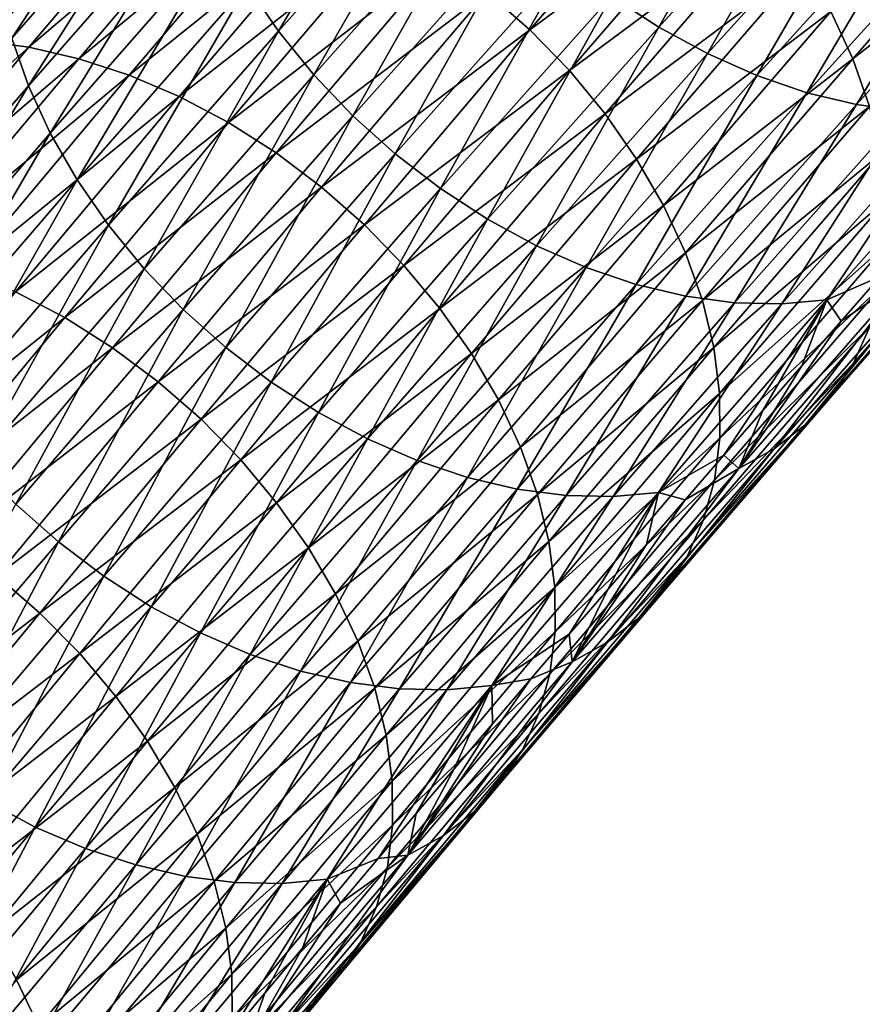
# Model space of a CAD drawing. Header units: millimetres. Extents: x -99 to 221, y -61 to 39.
# Tile 299 of 656: x 30.67 to 35.64, y -30.46 to -24.64. Entities that reach past the tile are written whole.
import ezdxf

# ---------------------------------------------------------------- set-up
doc = ezdxf.new("R2010")
doc.units = ezdxf.units.MM
doc.header["$LTSCALE"] = 33.374815
doc.layers.add('65', color=7, linetype='CONTINUOUS')
doc.layers.add('66', color=7, linetype='CONTINUOUS')

msp = doc.modelspace()

# ---------------------------------------------------------------- linework, layer by layer
at = {"layer": '65', "linetype": 'Continuous'}
for points in [[(34.6709, -23.5516, -41.4462), (33.4278, -24.4791, -40.0065), (33.6799, -24.7023, -40.0127), (34.6709, -23.5516, -41.4462)], [(34.6709, -23.5516, -41.4462), (33.6799, -24.7023, -40.0127), (34.903, -23.7934, -41.4786), (34.6709, -23.5516, -41.4462)], [(30.8682, -23.6304, -41.0866), (29.8844, -24.7882, -39.6543), (31.1347, -23.6049, -40.8824), (30.8682, -23.6304, -41.0866)], [(31.1347, -23.6049, -40.8824), (29.8844, -24.7882, -39.6543), (30.1513, -24.7623, -39.4506), (31.1347, -23.6049, -40.8824)], [(31.1347, -23.6049, -40.8824), (30.1513, -24.7623, -39.4506), (31.4142, -23.6108, -40.6946), (31.1347, -23.6049, -40.8824)], [(31.4142, -23.6108, -40.6946), (30.1513, -24.7623, -39.4506), (30.4312, -24.7678, -39.2634), (31.4142, -23.6108, -40.6946)], [(31.4142, -23.6108, -40.6946), (30.4312, -24.7678, -39.2634), (31.7031, -23.6482, -40.5256), (31.4142, -23.6108, -40.6946)], [(30.0735, -24.3317, -40.4977), (29.7826, -24.675, -40.0736), (30.8682, -23.6304, -41.0866), (30.0735, -24.3317, -40.4977)], [(30.8682, -23.6304, -41.0866), (29.7826, -24.675, -40.0736), (29.8844, -24.7882, -39.6543), (30.8682, -23.6304, -41.0866)], [(31.7031, -23.6482, -40.5256), (30.4312, -24.7678, -39.2634), (30.7205, -24.8047, -39.0951), (31.7031, -23.6482, -40.5256)], [(31.7031, -23.6482, -40.5256), (30.7205, -24.8047, -39.0951), (31.9978, -23.7165, -40.3776), (31.7031, -23.6482, -40.5256)], [(31.9978, -23.7165, -40.3776), (30.7205, -24.8047, -39.0951), (31.0157, -24.8724, -38.9478), (31.9978, -23.7165, -40.3776)], [(31.9978, -23.7165, -40.3776), (31.0157, -24.8724, -38.9478), (32.2945, -23.8149, -40.2524), (31.9978, -23.7165, -40.3776)], [(36.585, -23.7312, -43.3045), (35.4567, -24.5936, -41.7342), (35.5859, -24.8739, -41.8687), (36.585, -23.7312, -43.3045)], [(36.585, -23.7312, -43.3045), (35.5859, -24.8739, -41.8687), (36.6828, -24.0135, -43.4599), (36.585, -23.7312, -43.3045)], [(32.2945, -23.8149, -40.2524), (31.0157, -24.8724, -38.9478), (31.313, -24.9701, -38.8235), (32.2945, -23.8149, -40.2524)], [(32.2945, -23.8149, -40.2524), (31.313, -24.9701, -38.8235), (32.5895, -23.9421, -40.1516), (32.2945, -23.8149, -40.2524)], [(34.903, -23.7934, -41.4786), (33.6799, -24.7023, -40.0127), (33.9128, -24.9432, -40.0462), (34.903, -23.7934, -41.4786)], [(34.903, -23.7934, -41.4786), (33.9128, -24.9432, -40.0462), (35.113, -24.0499, -41.5379), (34.903, -23.7934, -41.4786)], [(32.5895, -23.9421, -40.1516), (31.313, -24.9701, -38.8235), (31.6087, -25.0966, -38.7236), (32.5895, -23.9421, -40.1516)], [(32.5895, -23.9421, -40.1516), (31.6087, -25.0966, -38.7236), (32.8792, -24.0966, -40.0764), (32.5895, -23.9421, -40.1516)], [(36.6828, -24.0135, -43.4599), (35.5859, -24.8739, -41.8687), (35.6845, -25.1553, -42.0253), (36.6828, -24.0135, -43.4599)], [(35.113, -24.0499, -41.5379), (33.9128, -24.9432, -40.0462), (34.1237, -25.1987, -40.1068), (35.113, -24.0499, -41.5379)], [(35.113, -24.0499, -41.5379), (34.1237, -25.1987, -40.1068), (35.2984, -24.3177, -41.6235), (35.113, -24.0499, -41.5379)], [(32.8792, -24.0966, -40.0764), (31.6087, -25.0966, -38.7236), (31.899, -25.2503, -38.6494), (32.8792, -24.0966, -40.0764)], [(32.8792, -24.0966, -40.0764), (31.899, -25.2503, -38.6494), (33.1598, -24.2763, -40.0279), (32.8792, -24.0966, -40.0764)], [(33.1598, -24.2763, -40.0279), (31.899, -25.2503, -38.6494), (32.1804, -25.4292, -38.6019), (33.1598, -24.2763, -40.0279)], [(33.1598, -24.2763, -40.0279), (32.1804, -25.4292, -38.6019), (33.4278, -24.4791, -40.0065), (33.1598, -24.2763, -40.0279)], [(35.2984, -24.3177, -41.6235), (34.1237, -25.1987, -40.1068), (34.3098, -25.4656, -40.1935), (35.2984, -24.3177, -41.6235)], [(35.2984, -24.3177, -41.6235), (34.3098, -25.4656, -40.1935), (35.4567, -24.5936, -41.7342), (35.2984, -24.3177, -41.6235)], [(33.4278, -24.4791, -40.0065), (32.1804, -25.4292, -38.6019), (32.4491, -25.6311, -38.5816), (33.4278, -24.4791, -40.0065)], [(33.4278, -24.4791, -40.0065), (32.4491, -25.6311, -38.5816), (33.6799, -24.7023, -40.0127), (33.4278, -24.4791, -40.0065)], [(35.4567, -24.5936, -41.7342), (34.3098, -25.4656, -40.1935), (34.4689, -25.7405, -40.3054), (35.4567, -24.5936, -41.7342)], [(35.4567, -24.5936, -41.7342), (34.4689, -25.7405, -40.3054), (35.5859, -24.8739, -41.8687), (35.4567, -24.5936, -41.7342)], [(33.6799, -24.7023, -40.0127), (32.4491, -25.6311, -38.5816), (32.7019, -25.8535, -38.5888), (33.6799, -24.7023, -40.0127)], [(33.6799, -24.7023, -40.0127), (32.7019, -25.8535, -38.5888), (33.9128, -24.9432, -40.0462), (33.6799, -24.7023, -40.0127)], [(30.4312, -24.7678, -39.2634), (29.4619, -25.9224, -37.8435), (30.7205, -24.8047, -39.0951), (30.4312, -24.7678, -39.2634)], [(30.7205, -24.8047, -39.0951), (29.4619, -25.9224, -37.8435), (29.7517, -25.9588, -37.6759), (30.7205, -24.8047, -39.0951)], [(30.7205, -24.8047, -39.0951), (29.7517, -25.9588, -37.6759), (31.0157, -24.8724, -38.9478), (30.7205, -24.8047, -39.0951)], [(31.0157, -24.8724, -38.9478), (29.7517, -25.9588, -37.6759), (30.0474, -26.0259, -37.5293), (31.0157, -24.8724, -38.9478)], [(31.0157, -24.8724, -38.9478), (30.0474, -26.0259, -37.5293), (31.313, -24.9701, -38.8235), (31.0157, -24.8724, -38.9478)], [(35.5859, -24.8739, -41.8687), (34.4689, -25.7405, -40.3054), (34.5989, -26.02, -40.441), (35.5859, -24.8739, -41.8687)], [(35.5859, -24.8739, -41.8687), (34.5989, -26.02, -40.441), (35.6845, -25.1553, -42.0253), (35.5859, -24.8739, -41.8687)], [(33.9128, -24.9432, -40.0462), (32.7019, -25.8535, -38.5888), (32.9356, -26.0935, -38.6235), (33.9128, -24.9432, -40.0462)], [(33.9128, -24.9432, -40.0462), (32.9356, -26.0935, -38.6235), (34.1237, -25.1987, -40.1068), (33.9128, -24.9432, -40.0462)], [(31.313, -24.9701, -38.8235), (30.0474, -26.0259, -37.5293), (30.3453, -26.123, -37.4058), (31.313, -24.9701, -38.8235)], [(31.313, -24.9701, -38.8235), (30.3453, -26.123, -37.4058), (31.6087, -25.0966, -38.7236), (31.313, -24.9701, -38.8235)], [(31.6087, -25.0966, -38.7236), (30.3453, -26.123, -37.4058), (30.6415, -26.2488, -37.3067), (31.6087, -25.0966, -38.7236)], [(31.6087, -25.0966, -38.7236), (30.6415, -26.2488, -37.3067), (31.899, -25.2503, -38.6494), (31.6087, -25.0966, -38.7236)], [(35.6845, -25.1553, -42.0253), (34.5989, -26.02, -40.441), (34.6982, -26.3005, -40.5987), (35.6845, -25.1553, -42.0253)], [(35.6845, -25.1553, -42.0253), (34.6982, -26.3005, -40.5987), (35.7511, -25.4342, -42.2019), (35.6845, -25.1553, -42.0253)], [(34.1237, -25.1987, -40.1068), (32.9356, -26.0935, -38.6235), (33.1472, -26.3481, -38.6851), (34.1237, -25.1987, -40.1068)], [(34.1237, -25.1987, -40.1068), (33.1472, -26.3481, -38.6851), (34.3098, -25.4656, -40.1935), (34.1237, -25.1987, -40.1068)], [(31.899, -25.2503, -38.6494), (30.6415, -26.2488, -37.3067), (30.9325, -26.4017, -37.2334), (31.899, -25.2503, -38.6494)], [(31.899, -25.2503, -38.6494), (30.9325, -26.4017, -37.2334), (32.1804, -25.4292, -38.6019), (31.899, -25.2503, -38.6494)], [(32.1804, -25.4292, -38.6019), (30.9325, -26.4017, -37.2334), (31.2144, -26.5799, -37.1868), (32.1804, -25.4292, -38.6019)], [(32.1804, -25.4292, -38.6019), (31.2144, -26.5799, -37.1868), (32.4491, -25.6311, -38.5816), (32.1804, -25.4292, -38.6019)], [(34.3098, -25.4656, -40.1935), (33.1472, -26.3481, -38.6851), (33.334, -26.6142, -38.7729), (34.3098, -25.4656, -40.1935)], [(34.3098, -25.4656, -40.1935), (33.334, -26.6142, -38.7729), (34.4689, -25.7405, -40.3054), (34.3098, -25.4656, -40.1935)], [(35.7511, -25.4342, -42.2019), (34.6982, -26.3005, -40.5987), (34.7655, -26.5786, -40.7763), (35.7511, -25.4342, -42.2019)], [(35.7511, -25.4342, -42.2019), (34.7655, -26.5786, -40.7763), (35.785, -25.7069, -42.3965), (35.7511, -25.4342, -42.2019)], [(36.5856, -25.533, -44.7312), (35.688, -26.4552, -43.0619), (35.5908, -26.6708, -43.3017), (36.5856, -25.533, -44.7312)], [(36.5856, -25.533, -44.7312), (35.5908, -26.6708, -43.3017), (36.4574, -25.7273, -44.9745), (36.5856, -25.533, -44.7312)], [(32.4491, -25.6311, -38.5816), (31.2144, -26.5799, -37.1868), (31.4838, -26.7811, -37.1675), (32.4491, -25.6311, -38.5816)], [(32.4491, -25.6311, -38.5816), (31.4838, -26.7811, -37.1675), (32.7019, -25.8535, -38.5888), (32.4491, -25.6311, -38.5816)], [(35.785, -25.7069, -42.3965), (34.7655, -26.5786, -40.7763), (34.8, -26.8507, -40.9718), (35.785, -25.7069, -42.3965)], [(35.785, -25.7069, -42.3965), (34.8, -26.8507, -40.9718), (35.7857, -25.9702, -42.6065), (35.785, -25.7069, -42.3965)], [(34.4689, -25.7405, -40.3054), (33.334, -26.6142, -38.7729), (33.4938, -26.8883, -38.8858), (34.4689, -25.7405, -40.3054)], [(34.4689, -25.7405, -40.3054), (33.4938, -26.8883, -38.8858), (34.5989, -26.02, -40.441), (34.4689, -25.7405, -40.3054)], [(36.4574, -25.7273, -44.9745), (35.4628, -26.8647, -43.5454), (36.3002, -25.8974, -45.219), (36.4574, -25.7273, -44.9745)], [(36.4574, -25.7273, -44.9745), (35.5908, -26.6708, -43.3017), (35.4628, -26.8647, -43.5454), (36.4574, -25.7273, -44.9745)], [(32.7019, -25.8535, -38.5888), (31.4838, -26.7811, -37.1675), (31.7372, -27.0027, -37.1756), (32.7019, -25.8535, -38.5888)], [(32.7019, -25.8535, -38.5888), (31.7372, -27.0027, -37.1756), (32.9356, -26.0935, -38.6235), (32.7019, -25.8535, -38.5888)], [(36.3002, -25.8974, -45.219), (35.3058, -27.0346, -43.7902), (36.1159, -26.0411, -45.4615), (36.3002, -25.8974, -45.219)], [(36.3002, -25.8974, -45.219), (35.4628, -26.8647, -43.5454), (35.3058, -27.0346, -43.7902), (36.3002, -25.8974, -45.219)], [(35.7857, -25.9702, -42.6065), (34.8, -26.8507, -40.9718), (34.8012, -27.1133, -41.1825), (35.7857, -25.9702, -42.6065)], [(35.7857, -25.9702, -42.6065), (34.8012, -27.1133, -41.1825), (35.7532, -26.2207, -42.8292), (35.7857, -25.9702, -42.6065)], [(34.5989, -26.02, -40.441), (33.4938, -26.8883, -38.8858), (33.6244, -27.167, -39.0224), (34.5989, -26.02, -40.441)], [(34.5989, -26.02, -40.441), (33.6244, -27.167, -39.0224), (34.6982, -26.3005, -40.5987), (34.5989, -26.02, -40.441)], [(36.1159, -26.0411, -45.4615), (35.1215, -27.1782, -44.0327), (35.907, -26.1567, -45.6989), (36.1159, -26.0411, -45.4615)], [(36.1159, -26.0411, -45.4615), (35.3058, -27.0346, -43.7902), (35.1215, -27.1782, -44.0327), (36.1159, -26.0411, -45.4615)], [(32.9356, -26.0935, -38.6235), (31.7372, -27.0027, -37.1756), (31.9715, -27.242, -37.2112), (32.9356, -26.0935, -38.6235)], [(32.9356, -26.0935, -38.6235), (31.9715, -27.242, -37.2112), (33.1472, -26.3481, -38.6851), (32.9356, -26.0935, -38.6235)], [(35.1215, -27.1782, -44.0327), (34.9125, -27.2938, -44.2701), (35.907, -26.1567, -45.6989), (35.1215, -27.1782, -44.0327)], [(34.9125, -27.2938, -44.2701), (35.5172, -26.4231, -45.7003), (35.907, -26.1567, -45.6989), (34.9125, -27.2938, -44.2701)], [(35.5172, -26.4231, -45.7003), (35.7489, -26.1601, -46.0323), (35.907, -26.1567, -45.6989), (35.5172, -26.4231, -45.7003)], [(35.7532, -26.2207, -42.8292), (34.8012, -27.1133, -41.1825), (34.7692, -27.3632, -41.4059), (35.7532, -26.2207, -42.8292)], [(35.7532, -26.2207, -42.8292), (34.7692, -27.3632, -41.4059), (35.688, -26.4552, -43.0619), (35.7532, -26.2207, -42.8292)], [(30.6415, -26.2488, -37.3067), (29.6883, -27.3964, -35.9018), (30.9325, -26.4017, -37.2334), (30.6415, -26.2488, -37.3067)], [(33.1472, -26.3481, -38.6851), (31.9715, -27.242, -37.2112), (32.1837, -27.4959, -37.2738), (33.1472, -26.3481, -38.6851)], [(33.1472, -26.3481, -38.6851), (32.1837, -27.4959, -37.2738), (33.334, -26.6142, -38.7729), (33.1472, -26.3481, -38.6851)], [(34.6982, -26.3005, -40.5987), (33.6244, -27.167, -39.0224), (33.7243, -27.4468, -39.1809), (34.6982, -26.3005, -40.5987)], [(34.6982, -26.3005, -40.5987), (33.7243, -27.4468, -39.1809), (34.7655, -26.5786, -40.7763), (34.6982, -26.3005, -40.5987)], [(30.9325, -26.4017, -37.2334), (29.6883, -27.3964, -35.9018), (29.9798, -27.5487, -35.8293), (30.9325, -26.4017, -37.2334)], [(30.9325, -26.4017, -37.2334), (29.9798, -27.5487, -35.8293), (31.2144, -26.5799, -37.1868), (30.9325, -26.4017, -37.2334)], [(35.688, -26.4552, -43.0619), (34.7043, -27.5973, -41.6392), (35.5908, -26.6708, -43.3017), (35.688, -26.4552, -43.0619)], [(35.688, -26.4552, -43.0619), (34.7692, -27.3632, -41.4059), (34.7043, -27.5973, -41.6392), (35.688, -26.4552, -43.0619)], [(35.286, -26.6865, -45.3687), (35.5172, -26.4231, -45.7003), (34.9125, -27.2938, -44.2701), (35.286, -26.6865, -45.3687)], [(31.2144, -26.5799, -37.1868), (29.9798, -27.5487, -35.8293), (30.2622, -27.7263, -35.7835), (31.2144, -26.5799, -37.1868)], [(31.2144, -26.5799, -37.1868), (30.2622, -27.7263, -35.7835), (31.4838, -26.7811, -37.1675), (31.2144, -26.5799, -37.1868)], [(34.7655, -26.5786, -40.7763), (33.7243, -27.4468, -39.1809), (33.7921, -27.7242, -39.3594), (34.7655, -26.5786, -40.7763)], [(34.7655, -26.5786, -40.7763), (33.7921, -27.7242, -39.3594), (34.8, -26.8507, -40.9718), (34.7655, -26.5786, -40.7763)], [(33.334, -26.6142, -38.7729), (32.1837, -27.4959, -37.2738), (32.3712, -27.7612, -37.3625), (33.334, -26.6142, -38.7729)], [(33.334, -26.6142, -38.7729), (32.3712, -27.7612, -37.3625), (33.4938, -26.8883, -38.8858), (33.334, -26.6142, -38.7729)], [(35.5908, -26.6708, -43.3017), (34.7043, -27.5973, -41.6392), (34.6074, -27.8125, -41.8794), (35.5908, -26.6708, -43.3017)], [(35.5908, -26.6708, -43.3017), (34.6074, -27.8125, -41.8794), (35.4628, -26.8647, -43.5454), (35.5908, -26.6708, -43.3017)], [(35.0555, -26.9501, -45.0374), (35.286, -26.6865, -45.3687), (34.9125, -27.2938, -44.2701), (35.0555, -26.9501, -45.0374)], [(31.4838, -26.7811, -37.1675), (30.2622, -27.7263, -35.7835), (30.5322, -27.9268, -35.765), (31.4838, -26.7811, -37.1675)], [(31.4838, -26.7811, -37.1675), (30.5322, -27.9268, -35.765), (31.7372, -27.0027, -37.1756), (31.4838, -26.7811, -37.1675)], [(34.8, -26.8507, -40.9718), (33.7921, -27.7242, -39.3594), (33.8271, -27.9957, -39.5556), (34.8, -26.8507, -40.9718)], [(34.8, -26.8507, -40.9718), (33.8271, -27.9957, -39.5556), (34.8012, -27.1133, -41.1825), (34.8, -26.8507, -40.9718)], [(35.4628, -26.8647, -43.5454), (34.4797, -28.0062, -42.1235), (35.3058, -27.0346, -43.7902), (35.4628, -26.8647, -43.5454)], [(35.4628, -26.8647, -43.5454), (34.6074, -27.8125, -41.8794), (34.4797, -28.0062, -42.1235), (35.4628, -26.8647, -43.5454)], [(33.4938, -26.8883, -38.8858), (32.3712, -27.7612, -37.3625), (32.5315, -28.0346, -37.4763), (33.4938, -26.8883, -38.8858)], [(33.4938, -26.8883, -38.8858), (32.5315, -28.0346, -37.4763), (33.6244, -27.167, -39.0224), (33.4938, -26.8883, -38.8858)], [(34.8255, -27.2141, -44.7065), (35.0555, -26.9501, -45.0374), (34.9125, -27.2938, -44.2701), (34.8255, -27.2141, -44.7065)], [(31.7372, -27.0027, -37.1756), (30.5322, -27.9268, -35.765), (30.7861, -28.1477, -35.7739), (31.7372, -27.0027, -37.1756)], [(31.7372, -27.0027, -37.1756), (30.7861, -28.1477, -35.7739), (31.9715, -27.242, -37.2112), (31.7372, -27.0027, -37.1756)], [(35.3058, -27.0346, -43.7902), (34.3227, -28.1759, -42.3684), (35.1215, -27.1782, -44.0327), (35.3058, -27.0346, -43.7902)], [(35.3058, -27.0346, -43.7902), (34.4797, -28.0062, -42.1235), (34.3227, -28.1759, -42.3684), (35.3058, -27.0346, -43.7902)], [(34.8012, -27.1133, -41.1825), (33.8271, -27.9957, -39.5556), (33.8288, -28.2578, -39.767), (34.8012, -27.1133, -41.1825)], [(34.8012, -27.1133, -41.1825), (33.8288, -28.2578, -39.767), (34.7692, -27.3632, -41.4059), (34.8012, -27.1133, -41.1825)], [(33.6244, -27.167, -39.0224), (32.5315, -28.0346, -37.4763), (32.6627, -28.3127, -37.6137), (33.6244, -27.167, -39.0224)], [(33.6244, -27.167, -39.0224), (32.6627, -28.3127, -37.6137), (33.7243, -27.4468, -39.1809), (33.6244, -27.167, -39.0224)], [(35.1215, -27.1782, -44.0327), (34.1385, -28.3195, -42.611), (34.9125, -27.2938, -44.2701), (35.1215, -27.1782, -44.0327)], [(35.1215, -27.1782, -44.0327), (34.3227, -28.1759, -42.3684), (34.1385, -28.3195, -42.611), (35.1215, -27.1782, -44.0327)], [(34.5962, -27.4783, -44.376), (34.8255, -27.2141, -44.7065), (34.9125, -27.2938, -44.2701), (34.5962, -27.4783, -44.376)], [(31.9715, -27.242, -37.2112), (30.7861, -28.1477, -35.7739), (31.021, -28.3863, -35.8103), (31.9715, -27.242, -37.2112)], [(31.9715, -27.242, -37.2112), (31.021, -28.3863, -35.8103), (32.1837, -27.4959, -37.2738), (31.9715, -27.242, -37.2112)], [(34.1385, -28.3195, -42.611), (33.9294, -28.4351, -42.8483), (34.9125, -27.2938, -44.2701), (34.1385, -28.3195, -42.611)], [(33.9294, -28.4351, -42.8483), (34.5962, -27.4783, -44.376), (34.9125, -27.2938, -44.2701), (33.9294, -28.4351, -42.8483)], [(34.7692, -27.3632, -41.4059), (33.8288, -28.2578, -39.767), (33.7972, -28.5073, -39.991), (34.7692, -27.3632, -41.4059)], [(34.7692, -27.3632, -41.4059), (33.7972, -28.5073, -39.991), (34.7043, -27.5973, -41.6392), (34.7692, -27.3632, -41.4059)], [(33.7243, -27.4468, -39.1809), (32.6627, -28.3127, -37.6137), (32.7631, -28.5919, -37.7729), (33.7243, -27.4468, -39.1809)], [(33.7243, -27.4468, -39.1809), (32.7631, -28.5919, -37.7729), (33.7921, -27.7242, -39.3594), (33.7243, -27.4468, -39.1809)], [(32.1837, -27.4959, -37.2738), (31.021, -28.3863, -35.8103), (31.2337, -28.6396, -35.8736), (32.1837, -27.4959, -37.2738)], [(32.1837, -27.4959, -37.2738), (31.2337, -28.6396, -35.8736), (32.3712, -27.7612, -37.3625), (32.1837, -27.4959, -37.2738)], [(34.3674, -27.7427, -44.0458), (34.5962, -27.4783, -44.376), (33.9294, -28.4351, -42.8483), (34.3674, -27.7427, -44.0458)], [(34.7043, -27.5973, -41.6392), (33.7326, -28.7409, -40.2248), (34.6074, -27.8125, -41.8794), (34.7043, -27.5973, -41.6392)], [(34.7043, -27.5973, -41.6392), (33.7972, -28.5073, -39.991), (33.7326, -28.7409, -40.2248), (34.7043, -27.5973, -41.6392)], [(33.7921, -27.7242, -39.3594), (32.7631, -28.5919, -37.7729), (32.8314, -28.8687, -37.9521), (33.7921, -27.7242, -39.3594)], [(33.7921, -27.7242, -39.3594), (32.8314, -28.8687, -37.9521), (33.8271, -27.9957, -39.5556), (33.7921, -27.7242, -39.3594)], [(34.1393, -28.0073, -43.7161), (34.3674, -27.7427, -44.0458), (33.9294, -28.4351, -42.8483), (34.1393, -28.0073, -43.7161)], [(32.3712, -27.7612, -37.3625), (31.2337, -28.6396, -35.8736), (31.4217, -28.9043, -35.9631), (32.3712, -27.7612, -37.3625)], [(32.3712, -27.7612, -37.3625), (31.4217, -28.9043, -35.9631), (32.5315, -28.0346, -37.4763), (32.3712, -27.7612, -37.3625)], [(34.6074, -27.8125, -41.8794), (33.7326, -28.7409, -40.2248), (33.6359, -28.9559, -40.4653), (34.6074, -27.8125, -41.8794)], [(34.6074, -27.8125, -41.8794), (33.6359, -28.9559, -40.4653), (34.4797, -28.0062, -42.1235), (34.6074, -27.8125, -41.8794)], [(30.5322, -27.9268, -35.765), (29.5946, -29.0657, -34.3749), (30.7861, -28.1477, -35.7739), (30.5322, -27.9268, -35.765)], [(32.5315, -28.0346, -37.4763), (31.4217, -28.9043, -35.9631), (31.5825, -29.1771, -36.0776), (32.5315, -28.0346, -37.4763)], [(32.5315, -28.0346, -37.4763), (31.5825, -29.1771, -36.0776), (32.6627, -28.3127, -37.6137), (32.5315, -28.0346, -37.4763)], [(33.8271, -27.9957, -39.5556), (32.8314, -28.8687, -37.9521), (32.8668, -29.1397, -38.1489), (33.8271, -27.9957, -39.5556)], [(33.8271, -27.9957, -39.5556), (32.8668, -29.1397, -38.1489), (33.8288, -28.2578, -39.767), (33.8271, -27.9957, -39.5556)], [(34.4797, -28.0062, -42.1235), (33.5083, -29.1494, -40.7096), (34.3227, -28.1759, -42.3684), (34.4797, -28.0062, -42.1235)], [(34.4797, -28.0062, -42.1235), (33.6359, -28.9559, -40.4653), (33.5083, -29.1494, -40.7096), (34.4797, -28.0062, -42.1235)], [(33.9118, -28.272, -43.3867), (34.1393, -28.0073, -43.7161), (33.9294, -28.4351, -42.8483), (33.9118, -28.272, -43.3867)], [(30.7861, -28.1477, -35.7739), (29.5946, -29.0657, -34.3749), (29.8491, -29.2861, -34.3846), (30.7861, -28.1477, -35.7739)], [(30.7861, -28.1477, -35.7739), (29.8491, -29.2861, -34.3846), (31.021, -28.3863, -35.8103), (30.7861, -28.1477, -35.7739)], [(34.3227, -28.1759, -42.3684), (33.3514, -29.319, -40.9546), (34.1385, -28.3195, -42.611), (34.3227, -28.1759, -42.3684)], [(34.3227, -28.1759, -42.3684), (33.5083, -29.1494, -40.7096), (33.3514, -29.319, -40.9546), (34.3227, -28.1759, -42.3684)], [(33.8288, -28.2578, -39.767), (32.8668, -29.1397, -38.1489), (32.8688, -29.4014, -38.3609), (33.8288, -28.2578, -39.767)], [(33.8288, -28.2578, -39.767), (32.8688, -29.4014, -38.3609), (33.7972, -28.5073, -39.991), (33.8288, -28.2578, -39.767)], [(32.6627, -28.3127, -37.6137), (31.5825, -29.1771, -36.0776), (31.7141, -29.4546, -36.2157), (32.6627, -28.3127, -37.6137)], [(32.6627, -28.3127, -37.6137), (31.7141, -29.4546, -36.2157), (32.7631, -28.5919, -37.7729), (32.6627, -28.3127, -37.6137)], [(34.1385, -28.3195, -42.611), (33.1672, -29.4626, -41.1972), (33.9294, -28.4351, -42.8483), (34.1385, -28.3195, -42.611)], [(34.1385, -28.3195, -42.611), (33.3514, -29.319, -40.9546), (33.1672, -29.4626, -41.1972), (34.1385, -28.3195, -42.611)], [(33.6849, -28.5369, -43.0577), (33.9118, -28.272, -43.3867), (33.9294, -28.4351, -42.8483), (33.6849, -28.5369, -43.0577)], [(31.021, -28.3863, -35.8103), (29.8491, -29.2861, -34.3846), (30.0843, -29.5242, -34.4217), (31.021, -28.3863, -35.8103)], [(31.021, -28.3863, -35.8103), (30.0843, -29.5242, -34.4217), (31.2337, -28.6396, -35.8736), (31.021, -28.3863, -35.8103)], [(33.1672, -29.4626, -41.1972), (32.9579, -29.5783, -41.4343), (33.9294, -28.4351, -42.8483), (33.1672, -29.4626, -41.1972)], [(32.9579, -29.5783, -41.4343), (33.6849, -28.5369, -43.0577), (33.9294, -28.4351, -42.8483), (32.9579, -29.5783, -41.4343)], [(33.7972, -28.5073, -39.991), (32.8688, -29.4014, -38.3609), (32.8375, -29.6505, -38.5853), (33.7972, -28.5073, -39.991)], [(33.7972, -28.5073, -39.991), (32.8375, -29.6505, -38.5853), (33.7326, -28.7409, -40.2248), (33.7972, -28.5073, -39.991)], [(33.4587, -28.8019, -42.7292), (33.6849, -28.5369, -43.0577), (32.9579, -29.5783, -41.4343), (33.4587, -28.8019, -42.7292)], [(32.7631, -28.5919, -37.7729), (31.7141, -29.4546, -36.2157), (31.8149, -29.7333, -36.3756), (32.7631, -28.5919, -37.7729)], [(32.7631, -28.5919, -37.7729), (31.8149, -29.7333, -36.3756), (32.8314, -28.8687, -37.9521), (32.7631, -28.5919, -37.7729)], [(31.2337, -28.6396, -35.8736), (30.0843, -29.5242, -34.4217), (30.2975, -29.7769, -34.4856), (31.2337, -28.6396, -35.8736)], [(31.2337, -28.6396, -35.8736), (30.2975, -29.7769, -34.4856), (31.4217, -28.9043, -35.9631), (31.2337, -28.6396, -35.8736)], [(33.7326, -28.7409, -40.2248), (32.7731, -29.8839, -38.8194), (33.6359, -28.9559, -40.4653), (33.7326, -28.7409, -40.2248)], [(33.7326, -28.7409, -40.2248), (32.8375, -29.6505, -38.5853), (32.7731, -29.8839, -38.8194), (33.7326, -28.7409, -40.2248)], [(33.233, -29.0669, -42.401), (33.4587, -28.8019, -42.7292), (32.9579, -29.5783, -41.4343), (33.233, -29.0669, -42.401)], [(31.4217, -28.9043, -35.9631), (30.2975, -29.7769, -34.4856), (30.4859, -30.0411, -34.5757), (31.4217, -28.9043, -35.9631)], [(31.4217, -28.9043, -35.9631), (30.4859, -30.0411, -34.5757), (31.5825, -29.1771, -36.0776), (31.4217, -28.9043, -35.9631)], [(32.8314, -28.8687, -37.9521), (31.8149, -29.7333, -36.3756), (31.8836, -30.0097, -36.5553), (32.8314, -28.8687, -37.9521)], [(32.8314, -28.8687, -37.9521), (31.8836, -30.0097, -36.5553), (32.8668, -29.1397, -38.1489), (32.8314, -28.8687, -37.9521)], [(33.6359, -28.9559, -40.4653), (32.7731, -29.8839, -38.8194), (32.6766, -30.0986, -39.0601), (33.6359, -28.9559, -40.4653)], [(33.6359, -28.9559, -40.4653), (32.6766, -30.0986, -39.0601), (33.5083, -29.1494, -40.7096), (33.6359, -28.9559, -40.4653)], [(33.0081, -29.332, -42.0734), (33.233, -29.0669, -42.401), (32.9579, -29.5783, -41.4343), (33.0081, -29.332, -42.0734)], [(32.8668, -29.1397, -38.1489), (31.8836, -30.0097, -36.5553), (31.9193, -30.2803, -36.7525), (32.8668, -29.1397, -38.1489)], [(32.8668, -29.1397, -38.1489), (31.9193, -30.2803, -36.7525), (32.8688, -29.4014, -38.3609), (32.8668, -29.1397, -38.1489)], [(31.5825, -29.1771, -36.0776), (30.4859, -30.0411, -34.5757), (30.6471, -30.3135, -34.6907), (31.5825, -29.1771, -36.0776)], [(31.5825, -29.1771, -36.0776), (30.6471, -30.3135, -34.6907), (31.7141, -29.4546, -36.2157), (31.5825, -29.1771, -36.0776)], [(33.5083, -29.1494, -40.7096), (32.549, -30.292, -39.3046), (33.3514, -29.319, -40.9546), (33.5083, -29.1494, -40.7096)], [(33.5083, -29.1494, -40.7096), (32.6766, -30.0986, -39.0601), (32.549, -30.292, -39.3046), (33.5083, -29.1494, -40.7096)], [(33.3514, -29.319, -40.9546), (32.3921, -30.4616, -39.5496), (33.1672, -29.4626, -41.1972), (33.3514, -29.319, -40.9546)], [(33.3514, -29.319, -40.9546), (32.549, -30.292, -39.3046), (32.3921, -30.4616, -39.5496), (33.3514, -29.319, -40.9546)], [(32.7837, -29.5971, -41.7461), (33.0081, -29.332, -42.0734), (32.9579, -29.5783, -41.4343), (32.7837, -29.5971, -41.7461)], [(32.8688, -29.4014, -38.3609), (31.9193, -30.2803, -36.7525), (31.9216, -30.5417, -36.9649), (32.8688, -29.4014, -38.3609)], [(32.8688, -29.4014, -38.3609), (31.9216, -30.5417, -36.9649), (32.8375, -29.6505, -38.5853), (32.8688, -29.4014, -38.3609)], [(31.7141, -29.4546, -36.2157), (30.6471, -30.3135, -34.6907), (30.7791, -30.5906, -34.8293), (31.7141, -29.4546, -36.2157)], [(31.7141, -29.4546, -36.2157), (30.7791, -30.5906, -34.8293), (31.8149, -29.7333, -36.3756), (31.7141, -29.4546, -36.2157)], [(33.1672, -29.4626, -41.1972), (32.2079, -30.6052, -39.7921), (32.9579, -29.5783, -41.4343), (33.1672, -29.4626, -41.1972)], [(33.1672, -29.4626, -41.1972), (32.3921, -30.4616, -39.5496), (32.2079, -30.6052, -39.7921), (33.1672, -29.4626, -41.1972)], [(32.2079, -30.6052, -39.7921), (31.9985, -30.7211, -40.029), (32.9579, -29.5783, -41.4343), (32.2079, -30.6052, -39.7921)], [(31.9985, -30.7211, -40.029), (32.56, -29.8622, -41.4194), (32.9579, -29.5783, -41.4343), (31.9985, -30.7211, -40.029)], [(32.56, -29.8622, -41.4194), (32.7837, -29.5971, -41.7461), (32.9579, -29.5783, -41.4343), (32.56, -29.8622, -41.4194)], [(32.8375, -29.6505, -38.5853), (31.9216, -30.5417, -36.9649), (31.8905, -30.7906, -37.1896), (32.8375, -29.6505, -38.5853)], [(32.8375, -29.6505, -38.5853), (31.8905, -30.7906, -37.1896), (32.7731, -29.8839, -38.8194), (32.8375, -29.6505, -38.5853)], [(31.8149, -29.7333, -36.3756), (30.7791, -30.5906, -34.8293), (30.8802, -30.869, -34.9897), (31.8149, -29.7333, -36.3756)], [(31.8149, -29.7333, -36.3756), (30.8802, -30.869, -34.9897), (31.8836, -30.0097, -36.5553), (31.8149, -29.7333, -36.3756)], [(32.7731, -29.8839, -38.8194), (31.8262, -31.0238, -37.4239), (32.6766, -30.0986, -39.0601), (32.7731, -29.8839, -38.8194)], [(32.7731, -29.8839, -38.8194), (31.8905, -30.7906, -37.1896), (31.8262, -31.0238, -37.4239), (32.7731, -29.8839, -38.8194)], [(32.3369, -30.1273, -41.0931), (32.56, -29.8622, -41.4194), (31.9985, -30.7211, -40.029), (32.3369, -30.1273, -41.0931)], [(31.8836, -30.0097, -36.5553), (30.8802, -30.869, -34.9897), (30.9491, -31.145, -35.1698), (31.8836, -30.0097, -36.5553)], [(31.8836, -30.0097, -36.5553), (30.9491, -31.145, -35.1698), (31.9193, -30.2803, -36.7525), (31.8836, -30.0097, -36.5553)], [(32.6766, -30.0986, -39.0601), (31.8262, -31.0238, -37.4239), (31.7298, -31.2384, -37.6648), (32.6766, -30.0986, -39.0601)], [(32.6766, -30.0986, -39.0601), (31.7298, -31.2384, -37.6648), (32.549, -30.292, -39.3046), (32.6766, -30.0986, -39.0601)], [(32.1145, -30.3923, -40.7673), (32.3369, -30.1273, -41.0931), (31.9985, -30.7211, -40.029), (32.1145, -30.3923, -40.7673)], [(31.9193, -30.2803, -36.7525), (30.9491, -31.145, -35.1698), (30.985, -31.4154, -35.3673), (31.9193, -30.2803, -36.7525)], [(31.9193, -30.2803, -36.7525), (30.985, -31.4154, -35.3673), (31.9216, -30.5417, -36.9649), (31.9193, -30.2803, -36.7525)], [(32.549, -30.292, -39.3046), (31.6023, -31.4318, -37.9093), (32.3921, -30.4616, -39.5496), (32.549, -30.292, -39.3046)], [(32.549, -30.292, -39.3046), (31.7298, -31.2384, -37.6648), (31.6023, -31.4318, -37.9093), (32.549, -30.292, -39.3046)], [(30.6471, -30.3135, -34.6907), (29.7256, -31.4415, -33.3165), (30.7791, -30.5906, -34.8293), (30.6471, -30.3135, -34.6907)], [(31.8928, -30.6572, -40.442), (32.1145, -30.3923, -40.7673), (31.9985, -30.7211, -40.029), (31.8928, -30.6572, -40.442)]]:
    msp.add_3dface(points, dxfattribs=at)
at = {"layer": '66', "linetype": 'Continuous'}
for points in [[(31.5602, -23.3203, -46.4873), (30.619, -24.7514, -45.2156), (30.5524, -24.4726, -45.039), (31.5602, -23.3203, -46.4873)], [(31.6261, -23.6, -46.6628), (30.619, -24.7514, -45.2156), (31.5602, -23.3203, -46.4873), (31.6261, -23.6, -46.6628)], [(33.0259, -23.2979, -48.5115), (32.194, -24.7095, -47.145), (32.0096, -24.4406, -47.0608), (33.0259, -23.2979, -48.5115)], [(33.2092, -23.5679, -48.5942), (32.194, -24.7095, -47.145), (33.0259, -23.2979, -48.5115), (33.2092, -23.5679, -48.5942)], [(35.1843, -23.3743, -50.1059), (34.4402, -24.6855, -48.6047), (34.1621, -24.5029, -48.657), (35.1843, -23.3743, -50.1059)], [(35.4613, -23.5581, -50.0521), (34.4402, -24.6855, -48.6047), (35.1843, -23.3743, -50.1059), (35.4613, -23.5581, -50.0521)], [(31.6261, -23.6, -46.6628), (30.7176, -25.0328, -45.3722), (30.619, -24.7514, -45.2156), (31.6261, -23.6, -46.6628)], [(31.7238, -23.8823, -46.8182), (30.7176, -25.0328, -45.3722), (31.6261, -23.6, -46.6628), (31.7238, -23.8823, -46.8182)], [(33.2092, -23.5679, -48.5942), (32.4031, -24.967, -47.203), (32.194, -24.7095, -47.145), (33.2092, -23.5679, -48.5942)], [(33.4173, -23.8266, -48.6506), (32.4031, -24.967, -47.203), (33.2092, -23.5679, -48.5942), (33.4173, -23.8266, -48.6506)], [(35.4613, -23.5581, -50.0521), (34.7274, -24.8427, -48.526), (34.4402, -24.6855, -48.6047), (35.4613, -23.5581, -50.0521)], [(35.7476, -23.7164, -49.972), (34.7274, -24.8427, -48.526), (35.4613, -23.5581, -50.0521), (35.7476, -23.7164, -49.972)], [(35.7476, -23.7164, -49.972), (35.0202, -24.9725, -48.4218), (34.7274, -24.8427, -48.526), (35.7476, -23.7164, -49.972)], [(36.0395, -23.8471, -49.8666), (35.0202, -24.9725, -48.4218), (35.7476, -23.7164, -49.972), (36.0395, -23.8471, -49.8666)], [(33.4173, -23.8266, -48.6506), (32.6343, -25.2099, -47.234), (32.4031, -24.967, -47.203), (33.4173, -23.8266, -48.6506)], [(33.6475, -24.0707, -48.6801), (32.6343, -25.2099, -47.234), (33.4173, -23.8266, -48.6506), (33.6475, -24.0707, -48.6801)], [(36.0395, -23.8471, -49.8666), (35.3149, -25.0732, -48.2936), (35.0202, -24.9725, -48.4218), (36.0395, -23.8471, -49.8666)], [(36.3333, -23.9487, -49.7372), (35.3149, -25.0732, -48.2936), (36.0395, -23.8471, -49.8666), (36.3333, -23.9487, -49.7372)], [(31.7238, -23.8823, -46.8182), (30.8468, -25.3132, -45.5067), (30.7176, -25.0328, -45.3722), (31.7238, -23.8823, -46.8182)], [(31.8522, -24.1637, -46.9514), (30.8468, -25.3132, -45.5067), (31.7238, -23.8823, -46.8182), (31.8522, -24.1637, -46.9514)], [(36.3333, -23.9487, -49.7372), (35.6077, -25.1435, -48.1429), (35.3149, -25.0732, -48.2936), (36.3333, -23.9487, -49.7372)], [(36.6255, -24.0198, -49.5855), (35.6077, -25.1435, -48.1429), (36.3333, -23.9487, -49.7372), (36.6255, -24.0198, -49.5855)], [(36.6255, -24.0198, -49.5855), (35.895, -25.1827, -47.9717), (35.6077, -25.1435, -48.1429), (36.6255, -24.0198, -49.5855)], [(33.6475, -24.0707, -48.6801), (32.8846, -25.4351, -47.2376), (32.6343, -25.2099, -47.234), (33.6475, -24.0707, -48.6801)], [(33.8968, -24.297, -48.6822), (32.8846, -25.4351, -47.2376), (33.6475, -24.0707, -48.6801), (33.8968, -24.297, -48.6822)], [(31.8522, -24.1637, -46.9514), (31.0051, -25.589, -45.6174), (30.8468, -25.3132, -45.5067), (31.8522, -24.1637, -46.9514)], [(32.0096, -24.4406, -47.0608), (31.0051, -25.589, -45.6174), (31.8522, -24.1637, -46.9514), (32.0096, -24.4406, -47.0608)], [(33.8968, -24.297, -48.6822), (33.151, -25.6398, -47.2137), (32.8846, -25.4351, -47.2376), (33.8968, -24.297, -48.6822)], [(34.1621, -24.5029, -48.657), (33.151, -25.6398, -47.2137), (33.8968, -24.297, -48.6822), (34.1621, -24.5029, -48.657)], [(32.0096, -24.4406, -47.0608), (31.1904, -25.8569, -45.703), (31.0051, -25.589, -45.6174), (32.0096, -24.4406, -47.0608)], [(32.194, -24.7095, -47.145), (31.1904, -25.8569, -45.703), (32.0096, -24.4406, -47.0608), (32.194, -24.7095, -47.145)], [(34.1621, -24.5029, -48.657), (33.4299, -25.8214, -47.1628), (33.151, -25.6398, -47.2137), (34.1621, -24.5029, -48.657)], [(34.4402, -24.6855, -48.6047), (33.4299, -25.8214, -47.1628), (34.1621, -24.5029, -48.657), (34.4402, -24.6855, -48.6047)], [(32.194, -24.7095, -47.145), (31.4005, -26.1133, -45.7623), (31.1904, -25.8569, -45.703), (32.194, -24.7095, -47.145)], [(32.4031, -24.967, -47.203), (31.4005, -26.1133, -45.7623), (32.194, -24.7095, -47.145), (32.4031, -24.967, -47.203)], [(34.4402, -24.6855, -48.6047), (33.718, -25.9777, -47.0854), (33.4299, -25.8214, -47.1628), (34.4402, -24.6855, -48.6047)], [(34.7274, -24.8427, -48.526), (33.718, -25.9777, -47.0854), (34.4402, -24.6855, -48.6047), (34.7274, -24.8427, -48.526)], [(30.7176, -25.0328, -45.3722), (29.7238, -26.1864, -43.9347), (30.619, -24.7514, -45.2156), (30.7176, -25.0328, -45.3722)], [(34.7274, -24.8427, -48.526), (34.0117, -26.1065, -46.9824), (33.718, -25.9777, -47.0854), (34.7274, -24.8427, -48.526)], [(35.0202, -24.9725, -48.4218), (34.0117, -26.1065, -46.9824), (34.7274, -24.8427, -48.526), (35.0202, -24.9725, -48.4218)], [(32.4031, -24.967, -47.203), (31.6326, -26.3551, -45.7947), (31.4005, -26.1133, -45.7623), (32.4031, -24.967, -47.203)], [(32.6343, -25.2099, -47.234), (31.6326, -26.3551, -45.7947), (32.4031, -24.967, -47.203), (32.6343, -25.2099, -47.234)], [(35.0202, -24.9725, -48.4218), (34.3071, -26.2064, -46.8553), (34.0117, -26.1065, -46.9824), (35.0202, -24.9725, -48.4218)], [(35.3149, -25.0732, -48.2936), (34.3071, -26.2064, -46.8553), (35.0202, -24.9725, -48.4218), (35.3149, -25.0732, -48.2936)], [(30.7176, -25.0328, -45.3722), (29.8538, -26.4659, -44.0703), (29.7238, -26.1864, -43.9347), (30.7176, -25.0328, -45.3722)], [(30.8468, -25.3132, -45.5067), (29.8538, -26.4659, -44.0703), (30.7176, -25.0328, -45.3722), (30.8468, -25.3132, -45.5067)], [(35.3149, -25.0732, -48.2936), (34.6005, -26.2761, -46.7056), (34.3071, -26.2064, -46.8553), (35.3149, -25.0732, -48.2936)], [(35.6077, -25.1435, -48.1429), (34.6005, -26.2761, -46.7056), (35.3149, -25.0732, -48.2936), (35.6077, -25.1435, -48.1429)], [(35.6077, -25.1435, -48.1429), (34.8884, -26.3146, -46.5351), (34.6005, -26.2761, -46.7056), (35.6077, -25.1435, -48.1429)], [(35.895, -25.1827, -47.9717), (34.8884, -26.3146, -46.5351), (35.6077, -25.1435, -48.1429), (35.895, -25.1827, -47.9717)], [(35.895, -25.1827, -47.9717), (35.167, -26.3215, -46.3461), (34.8884, -26.3146, -46.5351), (35.895, -25.1827, -47.9717)], [(36.1731, -25.1901, -47.782), (35.167, -26.3215, -46.3461), (35.895, -25.1827, -47.9717), (36.1731, -25.1901, -47.782)], [(36.4386, -25.1657, -47.5762), (35.7489, -26.1601, -46.0323), (35.4329, -26.2968, -46.1409), (36.4386, -25.1657, -47.5762)], [(36.4386, -25.1657, -47.5762), (35.4329, -26.2968, -46.1409), (36.1731, -25.1901, -47.782), (36.4386, -25.1657, -47.5762)], [(32.6343, -25.2099, -47.234), (31.8838, -26.5793, -45.7996), (31.6326, -26.3551, -45.7947), (32.6343, -25.2099, -47.234)], [(32.8846, -25.4351, -47.2376), (31.8838, -26.5793, -45.7996), (32.6343, -25.2099, -47.234), (32.8846, -25.4351, -47.2376)], [(36.1731, -25.1901, -47.782), (35.4329, -26.2968, -46.1409), (35.167, -26.3215, -46.3461), (36.1731, -25.1901, -47.782)], [(30.8468, -25.3132, -45.5067), (30.0128, -26.7408, -44.1822), (29.8538, -26.4659, -44.0703), (30.8468, -25.3132, -45.5067)], [(31.0051, -25.589, -45.6174), (30.0128, -26.7408, -44.1822), (30.8468, -25.3132, -45.5067), (31.0051, -25.589, -45.6174)], [(32.8846, -25.4351, -47.2376), (32.1511, -26.783, -45.7771), (31.8838, -26.5793, -45.7996), (32.8846, -25.4351, -47.2376)], [(33.151, -25.6398, -47.2137), (32.1511, -26.783, -45.7771), (32.8846, -25.4351, -47.2376), (33.151, -25.6398, -47.2137)], [(31.0051, -25.589, -45.6174), (30.199, -27.0077, -44.2689), (30.0128, -26.7408, -44.1822), (31.0051, -25.589, -45.6174)], [(31.1904, -25.8569, -45.703), (30.199, -27.0077, -44.2689), (31.0051, -25.589, -45.6174), (31.1904, -25.8569, -45.703)], [(33.151, -25.6398, -47.2137), (32.4309, -26.9636, -45.7274), (32.1511, -26.783, -45.7771), (33.151, -25.6398, -47.2137)], [(33.4299, -25.8214, -47.1628), (32.4309, -26.9636, -45.7274), (33.151, -25.6398, -47.2137), (33.4299, -25.8214, -47.1628)], [(33.4299, -25.8214, -47.1628), (32.7198, -27.1189, -45.6511), (32.4309, -26.9636, -45.7274), (33.4299, -25.8214, -47.1628)], [(33.718, -25.9777, -47.0854), (32.7198, -27.1189, -45.6511), (33.4299, -25.8214, -47.1628), (33.718, -25.9777, -47.0854)], [(31.1904, -25.8569, -45.703), (30.4098, -27.2632, -44.3295), (30.199, -27.0077, -44.2689), (31.1904, -25.8569, -45.703)], [(31.4005, -26.1133, -45.7623), (30.4098, -27.2632, -44.3295), (31.1904, -25.8569, -45.703), (31.4005, -26.1133, -45.7623)], [(33.718, -25.9777, -47.0854), (33.0142, -27.247, -45.5493), (32.7198, -27.1189, -45.6511), (33.718, -25.9777, -47.0854)], [(34.0117, -26.1065, -46.9824), (33.0142, -27.247, -45.5493), (33.718, -25.9777, -47.0854), (34.0117, -26.1065, -46.9824)], [(31.4005, -26.1133, -45.7623), (30.6428, -27.5041, -44.363), (30.4098, -27.2632, -44.3295), (31.4005, -26.1133, -45.7623)], [(31.6326, -26.3551, -45.7947), (30.6428, -27.5041, -44.363), (31.4005, -26.1133, -45.7623), (31.6326, -26.3551, -45.7947)], [(34.0117, -26.1065, -46.9824), (33.3103, -27.3461, -45.4232), (33.0142, -27.247, -45.5493), (34.0117, -26.1065, -46.9824)], [(34.3071, -26.2064, -46.8553), (33.3103, -27.3461, -45.4232), (34.0117, -26.1065, -46.9824), (34.3071, -26.2064, -46.8553)], [(35.7489, -26.1601, -46.0323), (35.5172, -26.4231, -45.7003), (35.4329, -26.2968, -46.1409), (35.7489, -26.1601, -46.0323)], [(34.3071, -26.2064, -46.8553), (33.6044, -27.415, -45.2743), (33.3103, -27.3461, -45.4232), (34.3071, -26.2064, -46.8553)], [(34.6005, -26.2761, -46.7056), (33.6044, -27.415, -45.2743), (34.3071, -26.2064, -46.8553), (34.6005, -26.2761, -46.7056)], [(34.6005, -26.2761, -46.7056), (33.8928, -27.453, -45.1046), (33.6044, -27.415, -45.2743), (34.6005, -26.2761, -46.7056)], [(34.8884, -26.3146, -46.5351), (33.8928, -27.453, -45.1046), (34.6005, -26.2761, -46.7056), (34.8884, -26.3146, -46.5351)], [(34.8884, -26.3146, -46.5351), (34.1718, -27.4594, -44.9162), (33.8928, -27.453, -45.1046), (34.8884, -26.3146, -46.5351)], [(35.167, -26.3215, -46.3461), (34.1718, -27.4594, -44.9162), (34.8884, -26.3146, -46.5351), (35.167, -26.3215, -46.3461)], [(35.167, -26.3215, -46.3461), (34.438, -27.4343, -44.7115), (34.1718, -27.4594, -44.9162), (35.167, -26.3215, -46.3461)], [(35.4329, -26.2968, -46.1409), (34.8255, -27.2141, -44.7065), (34.438, -27.4343, -44.7115), (35.4329, -26.2968, -46.1409)], [(35.4329, -26.2968, -46.1409), (34.438, -27.4343, -44.7115), (35.167, -26.3215, -46.3461), (35.4329, -26.2968, -46.1409)], [(35.0555, -26.9501, -45.0374), (34.8255, -27.2141, -44.7065), (35.4329, -26.2968, -46.1409), (35.0555, -26.9501, -45.0374)], [(35.286, -26.6865, -45.3687), (35.0555, -26.9501, -45.0374), (35.4329, -26.2968, -46.1409), (35.286, -26.6865, -45.3687)], [(35.5172, -26.4231, -45.7003), (35.286, -26.6865, -45.3687), (35.4329, -26.2968, -46.1409), (35.5172, -26.4231, -45.7003)], [(31.6326, -26.3551, -45.7947), (30.8948, -27.7273, -44.3692), (30.6428, -27.5041, -44.363), (31.6326, -26.3551, -45.7947)], [(31.8838, -26.5793, -45.7996), (30.8948, -27.7273, -44.3692), (31.6326, -26.3551, -45.7947), (31.8838, -26.5793, -45.7996)], [(31.8838, -26.5793, -45.7996), (31.1629, -27.9301, -44.3479), (30.8948, -27.7273, -44.3692), (31.8838, -26.5793, -45.7996)], [(32.1511, -26.783, -45.7771), (31.1629, -27.9301, -44.3479), (31.8838, -26.5793, -45.7996), (32.1511, -26.783, -45.7771)], [(32.1511, -26.783, -45.7771), (31.4435, -28.1098, -44.2993), (31.1629, -27.9301, -44.3479), (32.1511, -26.783, -45.7771)], [(32.4309, -26.9636, -45.7274), (31.4435, -28.1098, -44.2993), (32.1511, -26.783, -45.7771), (32.4309, -26.9636, -45.7274)], [(32.4309, -26.9636, -45.7274), (31.7331, -28.2643, -44.2241), (31.4435, -28.1098, -44.2993), (32.4309, -26.9636, -45.7274)], [(32.7198, -27.1189, -45.6511), (31.7331, -28.2643, -44.2241), (32.4309, -26.9636, -45.7274), (32.7198, -27.1189, -45.6511)], [(32.7198, -27.1189, -45.6511), (32.0282, -28.3915, -44.1233), (31.7331, -28.2643, -44.2241), (32.7198, -27.1189, -45.6511)], [(33.0142, -27.247, -45.5493), (32.0282, -28.3915, -44.1233), (32.7198, -27.1189, -45.6511), (33.0142, -27.247, -45.5493)], [(34.8255, -27.2141, -44.7065), (34.5962, -27.4783, -44.376), (34.438, -27.4343, -44.7115), (34.8255, -27.2141, -44.7065)], [(33.0142, -27.247, -45.5493), (32.3249, -28.4899, -43.9981), (32.0282, -28.3915, -44.1233), (33.0142, -27.247, -45.5493)], [(33.3103, -27.3461, -45.4232), (32.3249, -28.4899, -43.9981), (33.0142, -27.247, -45.5493), (33.3103, -27.3461, -45.4232)], [(33.3103, -27.3461, -45.4232), (32.6196, -28.5582, -43.8501), (32.3249, -28.4899, -43.9981), (33.3103, -27.3461, -45.4232)], [(33.6044, -27.415, -45.2743), (32.6196, -28.5582, -43.8501), (33.3103, -27.3461, -45.4232), (33.6044, -27.415, -45.2743)], [(33.6044, -27.415, -45.2743), (32.9085, -28.5956, -43.6811), (32.6196, -28.5582, -43.8501), (33.6044, -27.415, -45.2743)], [(33.8928, -27.453, -45.1046), (32.9085, -28.5956, -43.6811), (33.6044, -27.415, -45.2743), (33.8928, -27.453, -45.1046)], [(33.8928, -27.453, -45.1046), (33.188, -28.6016, -43.4933), (32.9085, -28.5956, -43.6811), (33.8928, -27.453, -45.1046)], [(34.1718, -27.4594, -44.9162), (33.188, -28.6016, -43.4933), (33.8928, -27.453, -45.1046), (34.1718, -27.4594, -44.9162)], [(34.438, -27.4343, -44.7115), (33.9118, -28.272, -43.3867), (33.4545, -28.5761, -43.2891), (34.438, -27.4343, -44.7115)], [(34.438, -27.4343, -44.7115), (33.4545, -28.5761, -43.2891), (34.1718, -27.4594, -44.9162), (34.438, -27.4343, -44.7115)], [(34.1393, -28.0073, -43.7161), (33.9118, -28.272, -43.3867), (34.438, -27.4343, -44.7115), (34.1393, -28.0073, -43.7161)], [(34.3674, -27.7427, -44.0458), (34.1393, -28.0073, -43.7161), (34.438, -27.4343, -44.7115), (34.3674, -27.7427, -44.0458)], [(34.5962, -27.4783, -44.376), (34.3674, -27.7427, -44.0458), (34.438, -27.4343, -44.7115), (34.5962, -27.4783, -44.376)], [(30.8948, -27.7273, -44.3692), (29.9179, -28.8769, -42.9472), (30.6428, -27.5041, -44.363), (30.8948, -27.7273, -44.3692)], [(34.1718, -27.4594, -44.9162), (33.4545, -28.5761, -43.2891), (33.188, -28.6016, -43.4933), (34.1718, -27.4594, -44.9162)], [(30.8948, -27.7273, -44.3692), (30.1867, -29.0788, -42.9269), (29.9179, -28.8769, -42.9472), (30.8948, -27.7273, -44.3692)], [(31.1629, -27.9301, -44.3479), (30.1867, -29.0788, -42.9269), (30.8948, -27.7273, -44.3692), (31.1629, -27.9301, -44.3479)], [(31.1629, -27.9301, -44.3479), (30.468, -29.2577, -42.8794), (30.1867, -29.0788, -42.9269), (31.1629, -27.9301, -44.3479)], [(31.4435, -28.1098, -44.2993), (30.468, -29.2577, -42.8794), (31.1629, -27.9301, -44.3479), (31.4435, -28.1098, -44.2993)], [(31.4435, -28.1098, -44.2993), (30.7583, -29.4114, -42.8052), (30.468, -29.2577, -42.8794), (31.4435, -28.1098, -44.2993)], [(31.7331, -28.2643, -44.2241), (30.7583, -29.4114, -42.8052), (31.4435, -28.1098, -44.2993), (31.7331, -28.2643, -44.2241)], [(31.7331, -28.2643, -44.2241), (31.054, -29.5379, -42.7053), (30.7583, -29.4114, -42.8052), (31.7331, -28.2643, -44.2241)], [(32.0282, -28.3915, -44.1233), (31.054, -29.5379, -42.7053), (31.7331, -28.2643, -44.2241), (32.0282, -28.3915, -44.1233)], [(33.9118, -28.272, -43.3867), (33.6849, -28.5369, -43.0577), (33.4545, -28.5761, -43.2891), (33.9118, -28.272, -43.3867)], [(32.0282, -28.3915, -44.1233), (31.3513, -29.6356, -42.581), (31.054, -29.5379, -42.7053), (32.0282, -28.3915, -44.1233)], [(32.3249, -28.4899, -43.9981), (31.3513, -29.6356, -42.581), (32.0282, -28.3915, -44.1233), (32.3249, -28.4899, -43.9981)], [(32.3249, -28.4899, -43.9981), (31.6465, -29.7033, -42.4337), (31.3513, -29.6356, -42.581), (32.3249, -28.4899, -43.9981)], [(32.6196, -28.5582, -43.8501), (31.6465, -29.7033, -42.4337), (32.3249, -28.4899, -43.9981), (32.6196, -28.5582, -43.8501)], [(32.6196, -28.5582, -43.8501), (31.9359, -29.7401, -42.2654), (31.6465, -29.7033, -42.4337), (32.6196, -28.5582, -43.8501)], [(32.9085, -28.5956, -43.6811), (31.9359, -29.7401, -42.2654), (32.6196, -28.5582, -43.8501), (32.9085, -28.5956, -43.6811)], [(33.6849, -28.5369, -43.0577), (33.4587, -28.8019, -42.7292), (33.4545, -28.5761, -43.2891), (33.6849, -28.5369, -43.0577)], [(32.9085, -28.5956, -43.6811), (32.2157, -29.7456, -42.0783), (31.9359, -29.7401, -42.2654), (32.9085, -28.5956, -43.6811)], [(33.188, -28.6016, -43.4933), (32.2157, -29.7456, -42.0783), (32.9085, -28.5956, -43.6811), (33.188, -28.6016, -43.4933)], [(33.188, -28.6016, -43.4933), (32.4826, -29.7197, -41.8745), (32.2157, -29.7456, -42.0783), (33.188, -28.6016, -43.4933)], [(33.4545, -28.5761, -43.2891), (32.7837, -29.5971, -41.7461), (32.4826, -29.7197, -41.8745), (33.4545, -28.5761, -43.2891)], [(33.4545, -28.5761, -43.2891), (32.4826, -29.7197, -41.8745), (33.188, -28.6016, -43.4933), (33.4545, -28.5761, -43.2891)], [(33.0081, -29.332, -42.0734), (32.7837, -29.5971, -41.7461), (33.4545, -28.5761, -43.2891), (33.0081, -29.332, -42.0734)], [(33.233, -29.0669, -42.401), (33.0081, -29.332, -42.0734), (33.4545, -28.5761, -43.2891), (33.233, -29.0669, -42.401)], [(33.4587, -28.8019, -42.7292), (33.233, -29.0669, -42.401), (33.4545, -28.5761, -43.2891), (33.4587, -28.8019, -42.7292)], [(30.7583, -29.4114, -42.8052), (29.7957, -30.5579, -41.3952), (30.468, -29.2577, -42.8794), (30.7583, -29.4114, -42.8052)], [(30.7583, -29.4114, -42.8052), (30.0919, -30.6838, -41.2962), (29.7957, -30.5579, -41.3952), (30.7583, -29.4114, -42.8052)], [(31.054, -29.5379, -42.7053), (30.0919, -30.6838, -41.2962), (30.7583, -29.4114, -42.8052), (31.054, -29.5379, -42.7053)], [(31.054, -29.5379, -42.7053), (30.3898, -30.7808, -41.1726), (30.0919, -30.6838, -41.2962), (31.054, -29.5379, -42.7053)], [(31.3513, -29.6356, -42.581), (30.3898, -30.7808, -41.1726), (31.054, -29.5379, -42.7053), (31.3513, -29.6356, -42.581)], [(32.7837, -29.5971, -41.7461), (32.56, -29.8622, -41.4194), (32.4826, -29.7197, -41.8745), (32.7837, -29.5971, -41.7461)], [(31.3513, -29.6356, -42.581), (30.6855, -30.848, -41.0261), (30.3898, -30.7808, -41.1726), (31.3513, -29.6356, -42.581)], [(31.6465, -29.7033, -42.4337), (30.6855, -30.848, -41.0261), (31.3513, -29.6356, -42.581), (31.6465, -29.7033, -42.4337)], [(31.6465, -29.7033, -42.4337), (30.9753, -30.8843, -40.8584), (30.6855, -30.848, -41.0261), (31.6465, -29.7033, -42.4337)], [(31.9359, -29.7401, -42.2654), (30.9753, -30.8843, -40.8584), (31.6465, -29.7033, -42.4337), (31.9359, -29.7401, -42.2654)], [(32.4826, -29.7197, -41.8745), (31.8928, -30.6572, -40.442), (31.5227, -30.8631, -40.4686), (32.4826, -29.7197, -41.8745)], [(32.4826, -29.7197, -41.8745), (31.5227, -30.8631, -40.4686), (32.2157, -29.7456, -42.0783), (32.4826, -29.7197, -41.8745)], [(32.1145, -30.3923, -40.7673), (31.8928, -30.6572, -40.442), (32.4826, -29.7197, -41.8745), (32.1145, -30.3923, -40.7673)], [(32.3369, -30.1273, -41.0931), (32.1145, -30.3923, -40.7673), (32.4826, -29.7197, -41.8745), (32.3369, -30.1273, -41.0931)], [(32.56, -29.8622, -41.4194), (32.3369, -30.1273, -41.0931), (32.4826, -29.7197, -41.8745), (32.56, -29.8622, -41.4194)], [(31.9359, -29.7401, -42.2654), (31.2555, -30.8893, -40.6718), (30.9753, -30.8843, -40.8584), (31.9359, -29.7401, -42.2654)], [(32.2157, -29.7456, -42.0783), (31.2555, -30.8893, -40.6718), (31.9359, -29.7401, -42.2654), (32.2157, -29.7456, -42.0783)], [(32.2157, -29.7456, -42.0783), (31.5227, -30.8631, -40.4686), (31.2555, -30.8893, -40.6718), (32.2157, -29.7456, -42.0783)]]:
    msp.add_3dface(points, dxfattribs=at)

doc.saveas('drawing.dxf')
